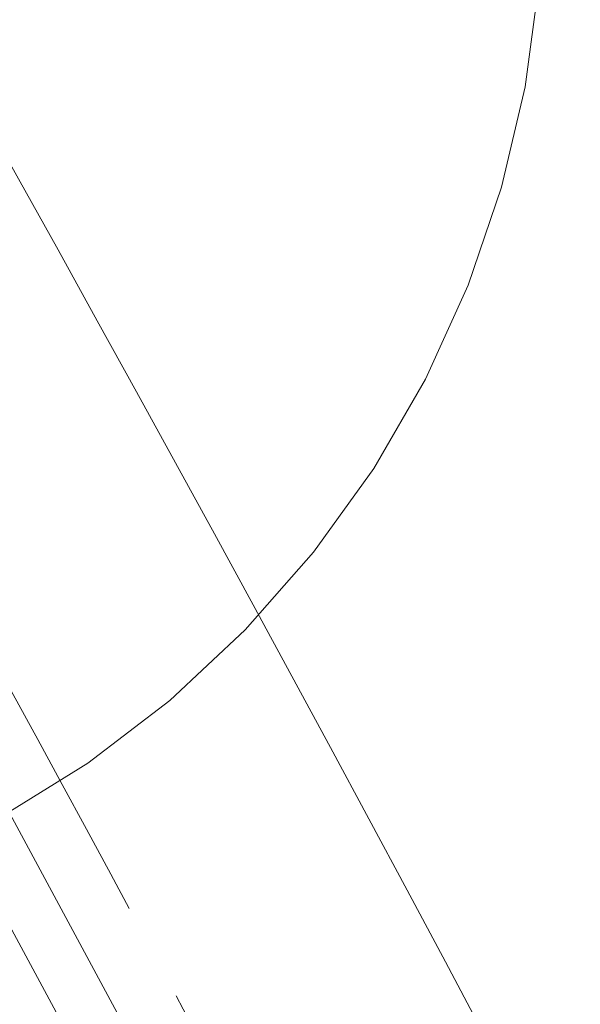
# Model space of a CAD drawing. Header units: millimetres. Extents: x -62314 to 79800, y -34032 to 28340.
# Tile 268 of 277: x 63000 to 63399, y 2890 to 3592. Entities that reach past the tile are written whole.
import ezdxf
from ezdxf.enums import TextEntityAlignment as Align

# ---------------------------------------------------------------- set-up
doc = ezdxf.new("R2010")
doc.units = ezdxf.units.MM
doc.header["$LTSCALE"] = 508
doc.linetypes.add('Dash Style-6', pattern=[1.04164, 0.625, -0.20828, 0.06943, -0.13893])
for name, color, linetype, lineweight in [('(00) tekening-aanzicht grijs', 8, 'Continuous', 0), ('(00) tekening-stramien-algemeen', 7, 'Dash Style-6', 0), ('(00) tekening-verwijzing', 33, 'Fence_Line', 0), ('(00) tekst-tekening verwijzing', 8, 'Continuous', 0), ('None', 7, 'Continuous', 0)]:
    doc.layers.add(name, color=color, linetype=linetype, lineweight=lineweight)
doc.styles.add('Arial Bold (bold)', font='Arial Bold')
doc.linetypes.add('Fence_Line', pattern='A,0,[1,Fence_Line.shx,S=0.19685,R=0,X=0,Y=-0.441942],-5', length=5)

# ---------------------------------------------------------------- blocks, each defined once
blk = doc.blocks.new('bu-b-10')
at = {"layer": 'None', "color": 17, "lineweight": 0, "transparency": 33554687, "flags": 128}
blk.add_lwpolyline([(22167.94, 8063.55), (22194.01, 8035.91), (21327.92, 7219.27), (21301.85, 7246.92)], close=True, dxfattribs=at)
blk = doc.blocks.new('blok B 01 (2D)')
at = {"layer": '(00) tekening-aanzicht grijs', "color": 17, "lineweight": 0, "transparency": 33554687, "flags": 128}
blk.add_lwpolyline([(67147.1, 17815), (67147.15, 17815, 0.120217), (58755.98, 30980.72), (59001.11, 31046.44), (59684.33, 30368.24), (59885.21, 30565.97, -0.112264), (67637.51, 17925.97, -0.000404), (67654.79, 17874.82), (67653.59, 17874.13, -0.068823), (67693, 17589.15), (67693, 8520.64), (67193, 8520.64), (67193, 17589.15, 0.081822), (67163.93, 17765.58)], format="xyb", dxfattribs=at)
at = {"layer": 'None', "color": 17, "lineweight": 0, "transparency": 33554687, "flags": 128}
blk.add_lwpolyline([(67854.77, 18398.59, 0.109455), (60141.36, 30818.11)], format="xyb", dxfattribs=at)
at = {"layer": 'None', "color": 17, "transparency": 33554687, "rotation": 90}
blk.add_blockref('bu-b-10', (68046.99, 8444.05), dxfattribs=at)
blk = doc.blocks.new('Group-159-1')
at = {"layer": '(00) tekening-verwijzing', "color": 7, "linetype": 'Continuous', "lineweight": 0, "flags": 128}
blk.add_lwpolyline([(-6.27, -665.94), (-79.83, -668.45), (-153.28, -663.74), (-225.92, -651.86), (-297.04, -632.91), (-365.96, -607.08), (-432.02, -574.62), (-494.58, -535.85), (-553.03, -491.12), (-606.82, -440.89), (-655.43, -385.62), (-698.39, -325.85), (-735.28, -262.17), (-765.75, -195.17), (-789.51, -125.51), (-806.33, -53.85), (-816.04, 19.11)], dxfattribs=at)
at = {"layer": '(00) tekst-tekening verwijzing', "color": 17, "style": 'Arial Bold (bold)'}
blk.add_attdef('det._verw.', text='', height=176.21, dxfattribs=at).set_placement((681.04, -667.63), align=Align.BOTTOM_LEFT)
blk = doc.blocks.new('00-detail aanduiding')
at = {"layer": 'None', "color": 17, "transparency": 33554687}
blk.add_blockref('Group-159-1', (0, 0), dxfattribs=at)
at = {"layer": 'None', "color": 0, "flags": 1}
blk.add_attdef('det._verw.', (-818.63, -668.53), '', height=0.18, dxfattribs=at)
blk = doc.blocks.new('Group-162-1')
at = {"layer": 'None', "color": 17, "transparency": 33554687, "xscale": -1}
blk.add_blockref('00-detail aanduiding', (-100842.34, -38716.54), dxfattribs=at)
blk = doc.blocks.new('Stramien blok B')
at = {"layer": '(00) tekening-stramien-algemeen', "color": 2, "lineweight": 0, "transparency": 33554687}
blk.add_arc((35700.81, -3868.71), 33612.33, 18.044708, 49.822253, dxfattribs=at)

msp = doc.modelspace()

# ---------------------------------------------------------------- block references
at = {"layer": 'None', "color": 17, "transparency": 33554687}
for name, p, rotation in [('blok B 01 (2D)', (-3125.94, -10622.93), 344.9999999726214), ('Stramien blok B', (0, 0), 344.9999645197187)]:
    msp.add_blockref(name, p, dxfattribs=dict(at, rotation=rotation))
msp.add_blockref('Group-162-1', (163395.98, 42314.6), dxfattribs=at)

doc.saveas('drawing.dxf')
